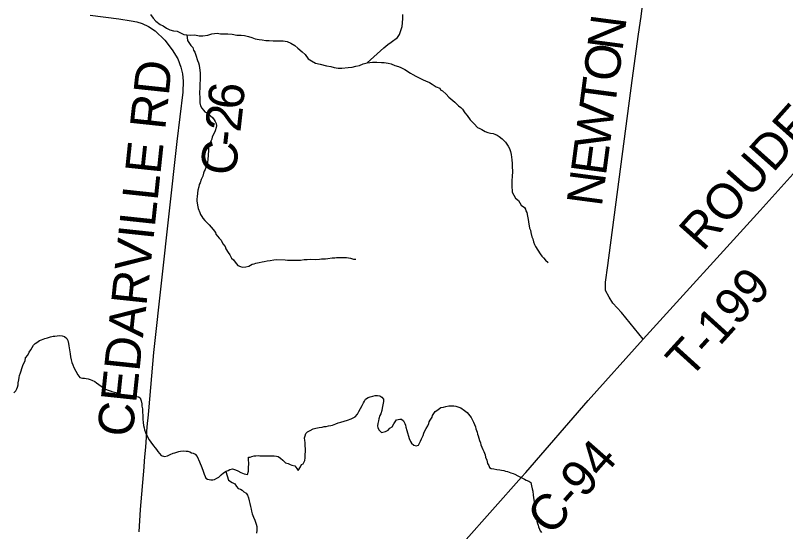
# Model space of a CAD drawing. Extents: x 1310247 to 1664935, y 235267 to 584339.
# Drawn here: x 1515334 to 1521833, y 434837 to 439191 of the extents above; entities that cross this region are included whole.
import ezdxf

# ---------------------------------------------------------------- set-up
doc = ezdxf.new("R2010")
doc.units = 0
for name, color, linetype in [('GM_X_County_Road', 7, 'Continuous'), ('GM_X_County_Road_Text', 7, 'Continuous'), ('GM_X_Minor_River', 7, 'Continuous'), ('GM_X_Township_Road', 7, 'Continuous'), ('GM_X_Township_Road_Text', 7, 'Continuous')]:
    doc.layers.add(name, color=color, linetype=linetype)

msp = doc.modelspace()

# ---------------------------------------------------------------- linework, layer by layer
at = {"layer": 'GM_X_County_Road'}
for points in [[(1519640.3, 435336.4), (1520167.5, 435943.1), (1520631.8, 436460.9), (1520448.3, 436685.5), (1520375.7, 436763.3), (1520343.3, 436815.2), (1520313.5, 436869.6), (1520313.5, 436941), (1520333, 437081), (1520538.1, 438642.8), (1520591.6, 439033.7), (1520613.9, 439183.4), (1520624.4, 439251.2)], [(1515964.6, 439192.3), (1516207.3, 439161.6), (1516311.5, 439146.6), (1516358.6, 439138.1), (1516403.6, 439123.8), (1516456.4, 439097.4), (1516514.4, 439060.4), (1516595.8, 438981.6), (1516657.5, 438902.3), (1516703.4, 438824.1), (1516729, 438756), (1516743.7, 438698.8), (1516750.6, 438637), (1516747.4, 438544.9), (1516697.6, 438128.6), (1516498.3, 436346.8), (1516457.4, 435855.4), (1516451.4, 435794.7), (1516446.1, 435751.9), (1516441.3, 435681), (1516437.7, 435632.8), (1516434.2, 435591.1), (1516431.8, 435549.4), (1516425.8, 435495.8), (1516421.1, 435433.3), (1516418.1, 435381), (1516387.2, 435022.6), (1516374.2, 434834.1)], [(1519028.8, 434662.6), (1519114.4, 434745.7), (1519604.6, 435295.4), (1519640.3, 435336.4)]]:
    msp.add_lwpolyline(points, dxfattribs=at)
at = {"layer": 'GM_X_Minor_River'}
for points in [[(1516473, 439199.1), (1516496.3, 439168.6), (1516517.6, 439142), (1516554.9, 439115.2), (1516580.6, 439102.6), (1516608.2, 439083.9), (1516635.8, 439069.3), (1516667.6, 439062.5)], [(1516667.6, 439062.5), (1516699.5, 439059.8), (1516754.7, 439030.5), (1516780.6, 439027.9), (1516812.5, 439025.2), (1516848.5, 439026.3), (1516884.3, 439019.5), (1516916.2, 439018.8), (1516958.3, 439023.8), (1516990.5, 439035.1), (1517036.6, 439042), (1517064.4, 439037.4), (1517126.3, 439035.9), (1517164.2, 439033.1), (1517203.9, 439024.1), (1517239.9, 439025.3), (1517267.8, 439022.7), (1517301.5, 439013.9), (1517329.3, 439005.2), (1517357, 438994.6), (1517390.8, 438987.8), (1517416.7, 438985.2), (1517448.6, 438980.5), (1517476.5, 438979.8), (1517508.4, 438977.1), (1517534.3, 438976.5), (1517562.3, 438977.9), (1517592.3, 438977.2), (1517626.1, 438972.4), (1517657.7, 438957.6), (1517691.2, 438936.9), (1517718.7, 438916.2), (1517753.9, 438883.4), (1517779.4, 438862.8), (1517804.5, 438824.2), (1517832, 438807.5), (1517867.6, 438788.7), (1517905.3, 438779.8), (1517958.9, 438766.6), (1517994.7, 438759.7), (1518024.5, 438751), (1518056.3, 438746.3), (1518088.3, 438745.6), (1518142.3, 438752.3), (1518176.4, 438755.5), (1518206.5, 438762.9), (1518238.6, 438770.1), (1518268.9, 438783.4), (1518303, 438792.6), (1518441.7, 438917.5), (1518476.2, 438944.8), (1518504.7, 438966.1), (1518557.5, 439004.9), (1518576.1, 439030.5), (1518597.6, 439098.1), (1518600.2, 439128), (1518603.1, 439166), (1518603.9, 439200)], [(1516780.6, 439027.9), (1516787.5, 438978.4), (1516814.8, 438937.8), (1516830.6, 438919.5), (1516838.2, 438897.3), (1516847.9, 438881.1), (1516857.5, 438854.9), (1516870.8, 438810.6), (1516878.5, 438790.4), (1516884.2, 438772.2), (1516887.7, 438746.1), (1516889.5, 438732.1), (1516893, 438701.9), (1516894.5, 438673.8), (1516894.2, 438653.8), (1516891.4, 438607.7), (1516889.1, 438587.7), (1516888.2, 438533.6), (1516889.6, 438499.5), (1516889.4, 438485.5), (1516890.9, 438453.4), (1516896.5, 438429.2), (1516908.2, 438409), (1516919.9, 438392.7), (1516933.7, 438378.5), (1516959.5, 438364), (1516981.2, 438345.6), (1516996.9, 438331.3), (1517010.6, 438311), (1517020.4, 438296.8), (1517028.1, 438280.6), (1517031.8, 438260.5), (1517029.5, 438244.5), (1517019.1, 438216.6), (1517012.8, 438202.7), (1516994.2, 438166.9), (1516991.9, 438146.9), (1516971.2, 438107.2), (1516965, 438093.2), (1516962.4, 438059.2), (1516961.5, 438007.1), (1516959.1, 437981.1), (1516954.6, 437949.1), (1516950.3, 437933.1), (1516935.6, 437891.3), (1516927.3, 437877.4), (1516921, 437859.5), (1516914.6, 437835.5), (1516902.2, 437807.6), (1516893.7, 437779.7), (1516885.4, 437763.8), (1516881.1, 437743.9), (1516872.6, 437715.9), (1516867.7, 437663.9), (1516865.4, 437641.9), (1516865.1, 437623.9), (1516866.8, 437609.8), (1516870.5, 437591.7), (1516876.1, 437563.5), (1516889.5, 437529.2), (1516897.2, 437511), (1516907, 437494.8), (1516914.8, 437480.7), (1516932.4, 437460.3), (1516954.1, 437439.9), (1516969.9, 437423.6), (1516985.6, 437405.3), (1517003.2, 437384.9), (1517022.9, 437360.5), (1517024.6, 437346.5), (1517052.1, 437311.9), (1517069.8, 437295.6), (1517083.3, 437263.3), (1517105, 437240.8), (1517108.7, 437222.7), (1517130.2, 437192.3), (1517143.8, 437172), (1517157.4, 437143.7), (1517175.2, 437129.4), (1517188.9, 437111.1), (1517210.4, 437080.6), (1517232.3, 437072.2), (1517248.2, 437068), (1517278.3, 437069.4), (1517304.4, 437075), (1517332.7, 437092.6), (1517348.8, 437096.3), (1517362.9, 437100.1), (1517391, 437107.6), (1517415.1, 437111.2), (1517433.2, 437114.9), (1517459.3, 437120.4), (1517483.4, 437124), (1517513.5, 437129.5), (1517537.5, 437131.1), (1517611.6, 437129.8), (1517629.6, 437127.5), (1517711.6, 437126.1), (1517739.7, 437127.6), (1517771.8, 437131.1), (1517795.8, 437132.7)], [(1518303, 438792.6), (1518348, 438797.1), (1518384, 438796.5), (1518422, 438793.8), (1518446, 438793.4), (1518480, 438788.8), (1518505.9, 438782.4), (1518535.7, 438769.8), (1518565.6, 438761.3), (1518587.5, 438750.9), (1518619.2, 438734.3), (1518666.8, 438705.4), (1518686.6, 438693), (1518712.4, 438678.6), (1518734.2, 438668.2), (1518773.9, 438647.4), (1518795.8, 438639), (1518827.6, 438624.5), (1518851.4, 438610), (1518885.1, 438589.4), (1518914.9, 438576.8), (1518920.6, 438562.7), (1518938.5, 438554.4), (1518968.1, 438525.8), (1518991.7, 438501.3), (1519025.3, 438472.7), (1519041, 438458.4), (1519072.6, 438427.8), (1519092.4, 438415.4), (1519108.1, 438399.1), (1519125.6, 438368.7), (1519145.3, 438348.3), (1519172.7, 438311.8), (1519192.4, 438291.4), (1519204.2, 438277.1), (1519233.7, 438244.6), (1519253.6, 438238.2), (1519269.4, 438227.9), (1519297.2, 438213.4), (1519321.1, 438205), (1519343, 438198.6), (1519367, 438194.1), (1519380.9, 438189.9), (1519398.8, 438181.6), (1519416.6, 438169.2), (1519440.3, 438150.8), (1519456.1, 438136.5), (1519469.9, 438122.2), (1519493.3, 438087.7), (1519503, 438067.5), (1519510.6, 438043.3), (1519516.2, 438019.2), (1519523.4, 437972.9), (1519524.9, 437942.8), (1519526.6, 437920.8), (1519527.8, 437872.6), (1519527.1, 437834.5), (1519524.5, 437796.5), (1519522.2, 437776.5), (1519523.5, 437738.4), (1519527.2, 437716.2), (1519526.9, 437700.2), (1519554.1, 437649.6), (1519579.8, 437631.1), (1519603.2, 437590.6), (1519630.8, 437570.1), (1519638.6, 437556), (1519642.4, 437541.8), (1519650.2, 437527.7), (1519655.7, 437497.5), (1519661.2, 437469.3), (1519662.9, 437449.3), (1519672, 437397), (1519679.7, 437378.8), (1519683.4, 437358.7), (1519690.8, 437324.5), (1519700.5, 437306.3), (1519706.1, 437282.1), (1519715.8, 437259.9), (1519723.5, 437241.7), (1519762.5, 437180.9), (1519776.2, 437160.6), (1519790, 437146.4), (1519807.6, 437126), (1519828.6, 437106.1)], [(1517795.8, 437132.7), (1517825.9, 437134.2), (1517865.9, 437133.5), (1517900, 437134.9), (1517916, 437136.6), (1517950.1, 437138), (1517970.1, 437141.7), (1518006.2, 437145.1), (1518028.3, 437146.7), (1518042.3, 437148.5), (1518058.4, 437150.2), (1518074.4, 437149.9), (1518094.4, 437149.6), (1518128.4, 437149), (1518160.4, 437144.4), (1518186.2, 437136), (1518206.3, 437135.6)], [(1515320.8, 436006.7), (1515337.1, 436024.4), (1515347.4, 436040.3), (1515351.6, 436056.3), (1515355.9, 436074.2), (1515358.2, 436092.2), (1515362.7, 436118.2), (1515365, 436136.2), (1515369.3, 436154.2), (1515375.6, 436176.1), (1515394.6, 436229.9), (1515400.8, 436245.9), (1515417.4, 436277.6), (1515419.8, 436301.7), (1515438.2, 436325.4), (1515450.6, 436349.2), (1515463, 436371.1), (1515475.3, 436390.9), (1515487.6, 436408.8), (1515499.9, 436424.6), (1515514, 436432.3), (1515538.3, 436448), (1515554.4, 436453.7), (1515582.6, 436465.2), (1515604.7, 436470.9), (1515628.9, 436478.5), (1515653, 436484.1), (1515667.1, 436485.8), (1515687.1, 436489.5), (1515709.2, 436491.1), (1515729.2, 436488.8), (1515749.1, 436482.4), (1515766.8, 436466.1), (1515776.6, 436449.9), (1515782.1, 436423.7), (1515785.8, 436403.6), (1515796.7, 436337.2), (1515798.3, 436311.2), (1515803.9, 436287), (1515811.5, 436262.8), (1515817.2, 436242.7), (1515826.8, 436220.5), (1515844.3, 436190.1), (1515859.8, 436157.8), (1515877.5, 436137.4), (1515901.4, 436131), (1515917.4, 436130.7), (1515931.4, 436128.4), (1515947.3, 436124.1), (1515965.3, 436119.8), (1515979.2, 436115.6), (1516003, 436103.1), (1516018.9, 436092.8), (1516038.6, 436076.5), (1516056.4, 436064.1), (1516070.3, 436055.9), (1516094.1, 436039.4), (1516115.9, 436031), (1516141.8, 436020.6), (1516155.7, 436016.3), (1516169.7, 436012.1), (1516183.7, 436009.8), (1516207.6, 436003.4), (1516231.4, 435993), (1516255.4, 435990.5), (1516273.3, 435986.2), (1516299.3, 435981.8), (1516327.3, 435981.3), (1516343.3, 435979), (1516357.3, 435976.7), (1516373.2, 435974.5), (1516387.1, 435964.2), (1516394.7, 435940), (1516400.3, 435913.8), (1516402, 435895.8), (1516405.6, 435873.7), (1516407.3, 435857.6)], [(1517868.2, 435708.1), (1517896.4, 435713.6), (1517922.5, 435717.1), (1517940.6, 435722.8), (1517956.6, 435724.6), (1517976.7, 435728.2), (1517994.8, 435731.9), (1518010.8, 435735.7), (1518024.9, 435739.4), (1518039, 435745.2), (1518057.2, 435752.9), (1518079.3, 435760.5), (1518109.5, 435768), (1518137.7, 435777.6), (1518167.9, 435789.1), (1518184, 435796.8), (1518202.2, 435804.5), (1518220.6, 435828.3), (1518233, 435850.1), (1518259.8, 435901.8), (1518270.2, 435923.6), (1518280.5, 435937.5), (1518288.7, 435953.4), (1518311, 435969), (1518327.1, 435974.8), (1518349.2, 435980.4), (1518371.3, 435984), (1518389.4, 435985.7), (1518409.3, 435983.4), (1518427.1, 435971), (1518440.9, 435954.8), (1518440.6, 435934.7), (1518436.3, 435920.8), (1518434.1, 435904.8), (1518429.6, 435878.8), (1518425.3, 435858.8), (1518416.8, 435830.9), (1518410.5, 435815), (1518402.1, 435787), (1518397.8, 435771.1), (1518391.4, 435749.1), (1518389.1, 435729.1), (1518392.8, 435711), (1518402.5, 435692.8), (1518424.2, 435672.4), (1518456.4, 435681.8), (1518478.6, 435693.5), (1518494.9, 435709.3), (1518513.1, 435721), (1518527.5, 435746.8), (1518537.8, 435762.6), (1518550.1, 435778.5), (1518578.2, 435786), (1518592.2, 435783.8), (1518608, 435771.5), (1518621.6, 435749.2), (1518625.4, 435735.1), (1518629.1, 435717), (1518636.7, 435688.8), (1518657.6, 435622.2), (1518669.2, 435598), (1518677, 435583.8), (1518696.7, 435565.4), (1518714.6, 435559.1), (1518734.7, 435566.8), (1518751.3, 435598.6), (1518761.6, 435620.5), (1518774.1, 435648.3), (1518780.5, 435668.2), (1518788.8, 435688.1), (1518799.1, 435706), (1518813.5, 435729.8), (1518823.8, 435747.7), (1518826.1, 435763.7), (1518834.3, 435777.6), (1518850.8, 435803.3), (1518853, 435817.3), (1518875.6, 435851), (1518889.7, 435858.8), (1518924.1, 435882.3), (1518946.2, 435885.9), (1518966.3, 435891.6), (1518992.5, 435897.1), (1519014.5, 435898.8), (1519034.5, 435896.4), (1519050.5, 435894.1), (1519066.4, 435889.8), (1519092.3, 435879.4), (1519123.9, 435858.8), (1519145.7, 435840.3), (1519169.2, 435813.9), (1519179, 435799.7), (1519190.7, 435777.4), (1519200.4, 435759.2), (1519208.1, 435741), (1519215.7, 435720.9), (1519219.5, 435704.8), (1519225.2, 435690.6), (1519231, 435674.5), (1519234.7, 435658.4), (1519240.5, 435644.2)], [(1516407.3, 435857.6), (1516407.1, 435843.6), (1516408.7, 435815.5), (1516408.1, 435785.4), (1516411.7, 435757.3), (1516415.3, 435731.2), (1516421, 435713), (1516424.7, 435694.9), (1516432.3, 435672.7), (1516449.7, 435636.3), (1516463.3, 435612), (1516477, 435589.8), (1516498.5, 435559.3), (1516514.2, 435543), (1516524, 435528.8), (1516535.7, 435512.6), (1516549.5, 435494.3), (1516563.2, 435478), (1516593.1, 435471.5), (1516617.2, 435477.1), (1516639.4, 435486.7), (1516665.6, 435498.3), (1516679.7, 435502.1), (1516711.9, 435511.5), (1516728, 435515.3), (1516752.1, 435518.8), (1516776, 435516.4), (1516790, 435514.2), (1516806, 435509.9), (1516819.8, 435501.6), (1516833.8, 435497.4), (1516849.7, 435489.1), (1516867.4, 435470.8), (1516888.6, 435426.3), (1516894.4, 435412.1), (1516902.1, 435392), (1516905.9, 435377.9), (1516917.3, 435345.6), (1516926.9, 435321.4), (1516934.6, 435301.2), (1516940.4, 435287.1), (1516954.3, 435278.8), (1516982.2, 435272.3), (1517000.2, 435274), (1517014.3, 435275.8), (1517032.5, 435287.5), (1517050.7, 435297.2), (1517069, 435314.9), (1517091.3, 435332.6), (1517113.5, 435346.2), (1517129.6, 435351.9), (1517143.8, 435361.7), (1517165.9, 435365.3), (1517191.8, 435358.9), (1517211.7, 435348.5), (1517237.5, 435336), (1517265.3, 435323.5), (1517291.3, 435319.1), (1517301.7, 435347), (1517300.2, 435377.1), (1517302.7, 435407.1), (1517301.4, 435447.2), (1517301.7, 435463.2), (1517315.7, 435465), (1517329.8, 435470.8), (1517349.9, 435476.4), (1517363.9, 435476.2), (1517382, 435477.9), (1517397.9, 435475.6), (1517436, 435475), (1517464, 435476.5), (1517492, 435476), (1517518.1, 435475.5), (1517536, 435473.2), (1517550, 435471), (1517571.8, 435456.6), (1517591.5, 435440.2), (1517613.2, 435417.8), (1517637.1, 435411.3), (1517653, 435403), (1517666.9, 435396.8), (1517690.8, 435392.4), (1517708.5, 435370), (1517720.2, 435351.8), (1517738.7, 435383.5), (1517749.1, 435403.4), (1517763.2, 435407.1), (1517775.7, 435437), (1517780, 435459), (1517781.4, 435539.2), (1517779.6, 435555.2), (1517779.9, 435569.2), (1517778.2, 435589.3), (1517776.5, 435605.4), (1517774.8, 435627.5), (1517779.1, 435645.5), (1517785.4, 435663.4), (1517797.7, 435677.2), (1517821.9, 435690.8), (1517846.1, 435702.4), (1517868.2, 435708.1)], [(1519240.5, 435644.2), (1519249.9, 435606), (1519259.5, 435585.8), (1519261.2, 435567.7), (1519278.6, 435529.3), (1519288.3, 435511.1), (1519292.1, 435497), (1519297.9, 435482.9), (1519299.6, 435464.8), (1519313.1, 435438.5), (1519318.7, 435412.3), (1519328.4, 435394.1), (1519334.2, 435378), (1519348, 435369.7), (1519370, 435365.3), (1519397.9, 435360.9), (1519421.9, 435356.4), (1519435.9, 435356.2), (1519455.8, 435351.8), (1519469.8, 435347.6), (1519485.7, 435343.3), (1519499.7, 435339.1), (1519515.6, 435332.8), (1519533.5, 435326.4), (1519547.4, 435320.2), (1519573.2, 435307.7), (1519597, 435295.3), (1519612.9, 435287), (1519630.8, 435278.6), (1519644.7, 435270.4), (1519666.5, 435262), (1519682.4, 435249.7), (1519689.9, 435221.5), (1519695.5, 435197.3), (1519699.2, 435177.2), (1519704.6, 435143), (1519708, 435104.9), (1519711.7, 435086.8), (1519713.4, 435070.7), (1519718.8, 435034.5), (1519722.5, 435016.4), (1519724.3, 435002.4), (1519726, 434984.3), (1519729.7, 434964.2), (1519731.4, 434950.1), (1519735, 434924), (1519738.7, 434903.9), (1519744.4, 434889.8), (1519748.2, 434875.6), (1519755.9, 434857.5), (1519761.7, 434843.3), (1519773.5, 434829.1)], [(1517109.4, 435343.7), (1517132.3, 435269.7), (1517164, 435251.1), (1517185.9, 435240.7), (1517199.5, 435218.4), (1517215.2, 435200.1), (1517233.1, 435193.8), (1517247, 435185.5), (1517260.8, 435171.3), (1517280.6, 435160.9), (1517292.4, 435144.6), (1517302, 435122.4), (1517307.6, 435096.3), (1517311.2, 435074.1), (1517316.8, 435048), (1517322.4, 435025.8), (1517326.1, 435007.7), (1517331.8, 434987.6), (1517343.3, 434959.3), (1517354.9, 434933.1), (1517360.6, 434916.9), (1517366.3, 434898.8), (1517370, 434880.7), (1517371.8, 434866.6), (1517371.5, 434848.6), (1517369.1, 434824.6)]]:
    msp.add_lwpolyline(points, dxfattribs=at)
at = {"layer": 'GM_X_Township_Road'}
msp.add_lwpolyline([(1520631.8, 436460.9), (1521618.8, 437546.7), (1522175.6, 438163.3), (1523062.7, 439190.6)], dxfattribs=at)

# ---------------------------------------------------------------- texts
at = {"layer": 'GM_X_County_Road_Text'}
for s, rotation, p in [('N', 82.45862, (1520455.8, 438885)), ('O', 82.45566, (1520421.2, 438623.3)), ('CEDARVILLE RD', 83.92886, (1516321, 435627)), ('T', 82.45498, (1520391.7, 438400.8)), ('6', 84.70484, (1517252.9, 438389.7)), ('W', 82.45288, (1520346, 438056.2)), ('2', 83.68078, (1517232, 438200.2)), ('-', 83.52878, (1517218, 438076.9)), ('C', 83.49559, (1517190, 437831.9)), ('E', 82.45898, (1520316.6, 437833.8)), ('N', 82.45205, (1520281.9, 437572)), ('C-94', 48.61793, (1519852.6, 434791.3))]:
    msp.add_text(s, height=300, rotation=rotation, dxfattribs=at).set_placement(p)
at = {"layer": 'GM_X_Township_Road_Text'}
for s, rotation, p in [('ROUDEBUSH', 48.31955, (1521134.8, 437192.2)), ('T-199', 47.78306, (1521022.2, 436115.5))]:
    msp.add_text(s, height=300, rotation=rotation, dxfattribs=at).set_placement(p)

doc.saveas('drawing.dxf')
